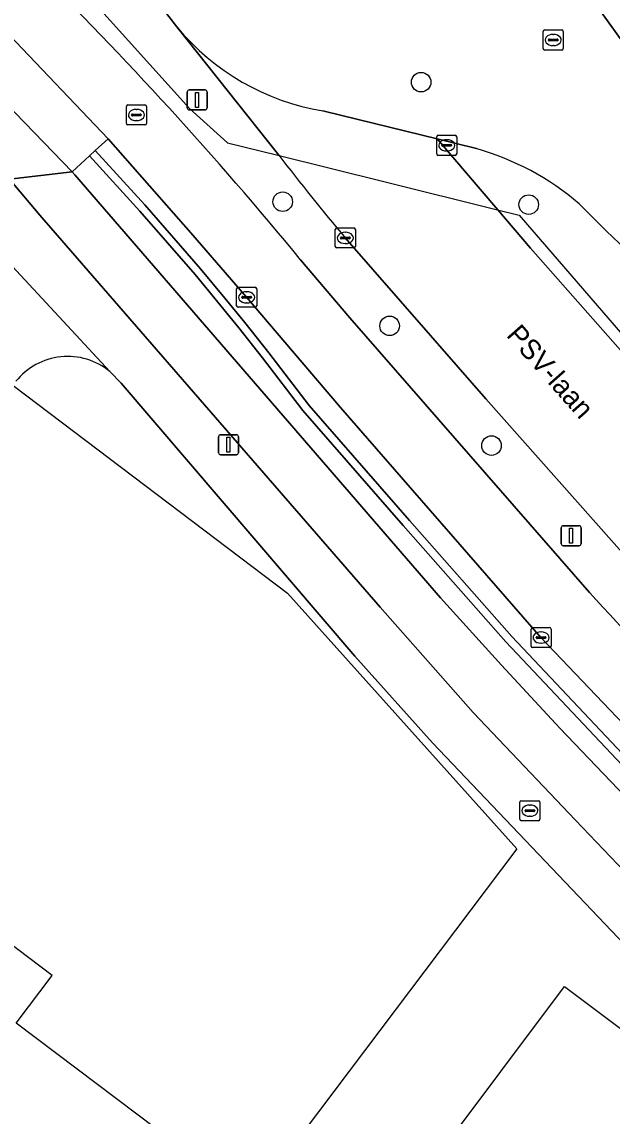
# Model space of a CAD drawing. Extents: x 159716 to 160783, y 383290 to 384031.
# Drawn here: x 160358.1 to 160387.6, y 383860.4 to 383915.1 of the extents above; entities that cross this region are included whole.
import ezdxf

# ---------------------------------------------------------------- set-up
doc = ezdxf.new("R2010")
doc.units = 0
for name, color, linetype in [('IMGEO_Berm_groen', 7, 'Continuous'), ('IMGEO_Boom', 7, 'Continuous'), ('IMGEO_Brandkraan', 7, 'Continuous'), ('IMGEO_Fietspad_gesloten', 7, 'Continuous'), ('IMGEO_Groenvoorziening', 7, 'Continuous'), ('IMGEO_Haag', 7, 'Continuous'), ('IMGEO_Hek', 7, 'Continuous'), ('IMGEO_Kolk', 7, 'Continuous'), ('IMGEO_Lichtmast', 7, 'Continuous'), ('IMGEO_Muur', 7, 'Continuous'), ('IMGEO_Openbare_ruimte_label', 7, 'Continuous'), ('IMGEO_OVBaan_gesloten', 7, 'Continuous'), ('IMGEO_Pand_vergunning_verleend', 7, 'Continuous'), ('IMGEO_Rijbaan_lokaal_gesloten', 7, 'Continuous'), ('IMGEO_Rioolput', 7, 'Continuous'), ('IMGEO_Voetpad_open', 7, 'Continuous')]:
    doc.layers.add(name, color=color, linetype=linetype)

msp = doc.modelspace()

# ---------------------------------------------------------------- linework, layer by layer
at = {"layer": 'IMGEO_Berm_groen'}
for points in [[(160370.978, 383908.441), (160365.877, 383914.853), (160364.803, 383916.277), (160361.04, 383921.197)], [(160396.147, 383871.691), (160384.072, 383884.347), (160374.054, 383895.844), (160369.364, 383901.346), (160366.584, 383904.561), (160362.441, 383909.267), (160361.803, 383908.68), (160364.282, 383905.97), (160367.059, 383902.771), (160368.281, 383901.304), (160369.279, 383900.079), (160370.474, 383898.576), (160372.497, 383895.94), (160377.506, 383890.192), (160382.611, 383884.399), (160393.126, 383873.256)], [(160378.878, 383909.256), (160381.909, 383905.71), (160383.543, 383903.798), (160392.896, 383893.204)], [(160380.843, 383908.771), (160378.878, 383909.256)], [(160392.84, 383872.976), (160382.321, 383884.125), (160377.188, 383889.948), (160372.179, 383895.696), (160370.164, 383898.322), (160368.98, 383899.812), (160367.926, 383901.106), (160366.786, 383902.475), (160364.034, 383905.647), (160361.509, 383908.409), (160360.649, 383907.617), (160360.786, 383907.468), (160379.049, 383886.328), (160382.102, 383882.959), (160385.008, 383879.821), (160391.553, 383872.974)], [(160387.354, 383904.653), (160385.984, 383906.016)], [(160381.316, 383896.278), (160374.294, 383904.311)], [(160372.065, 383903.22), (160374.524, 383900.324), (160386.491, 383886.598)], [(160388.518, 383888.158), (160381.316, 383896.278)]]:
    msp.add_lwpolyline(points, dxfattribs=at)
for centre, radius, start, end in [((160221.43, 383779.224), 195.105, 39.45981, 45.34131), ((160463.418, 383979.265), 116.453, 217.4581, 220.06425), ((160377.114, 383895.639), 13.651, 49.4781, 74.1492), ((160220.413, 383730.738), 241.072, 44.53302, 46.17201), ((160754.152, 384223.881), 498.933, 222.53249, 224.37311)]:
    msp.add_arc(centre, radius, start, end, dxfattribs=at)
at = {"layer": 'IMGEO_Boom'}
for centre in [(160378.084, 383912.091), (160371.168, 383906.119), (160383.459, 383905.974), (160376.511, 383899.917), (160381.601, 383893.938)]:
    msp.add_circle(centre, 0.489, dxfattribs=at)
at = {"layer": 'IMGEO_Brandkraan'}
for p, q in [((160383.093, 383876.196), (160383.945, 383876.196)), ((160383.018, 383875.27), (160383.018, 383876.122)), ((160383.277, 383875.69), (160383.277, 383875.702)), ((160383.715, 383875.653), (160383.317, 383875.653)), ((160383.32, 383875.739), (160383.718, 383875.739)), ((160383.506, 383875.976), (160383.531, 383875.976)), ((160383.761, 383875.702), (160383.761, 383875.69)), ((160384.019, 383876.122), (160384.019, 383875.27)), ((160383.945, 383875.196), (160383.093, 383875.196)), ((160383.529, 383875.416), (160383.504, 383875.416))]:
    msp.add_line(p, q, dxfattribs=at)
for points in [[(160383.093, 383876.196), (160383.945, 383876.196)], [(160383.018, 383875.27), (160383.018, 383876.122)], [(160384.019, 383876.122), (160384.019, 383875.27)], [(160383.945, 383875.196), (160383.093, 383875.196)]]:
    msp.add_lwpolyline(points, dxfattribs=at)
for centre, radius, start, end in [((160383.095, 383876.12), 0.0765, 91.552, 178.448), ((160383.095, 383876.12), 0.0765, 91.552, 178.448), ((160383.943, 383876.12), 0.0765, 1.552, 88.448), ((160383.943, 383876.12), 0.0765, 1.552, 88.448), ((160383.317, 383875.699), 0.0403, 85.8775, 175.7526), ((160383.314, 383875.689), 0.0366, 178.938, 274.7102), ((160383.718, 383875.696), 0.043, 264.8664, 352.4533), ((160383.722, 383875.701), 0.0386, 1.7309, 96.639), ((160383.095, 383875.272), 0.0765, 181.552, 268.448), ((160383.095, 383875.272), 0.0765, 181.552, 268.448), ((160383.943, 383875.272), 0.0765, 271.552, 358.448), ((160383.943, 383875.272), 0.0765, 271.552, 358.448)]:
    msp.add_arc(centre, radius, start, end, dxfattribs=at)
for centre, major_axis, ratio, start_param, end_param in [((160383.505, 383875.696), (-0.387, 0.002), 0.722429, 4.712389, 7.853982), ((160383.53, 383875.696), (-0.39, 0.002), 0.717154, 1.570796, 4.712389)]:
    msp.add_ellipse(centre, major_axis=major_axis, ratio=ratio, start_param=start_param, end_param=end_param, dxfattribs=at)
at = {"layer": 'IMGEO_Fietspad_gesloten'}
for points in [[(160358.597, 383949.804), (160360.688, 383946.552), (160361.237, 383945.604), (160374.032, 383930.792), (160382.82, 383920.838), (160386.793, 383915.994), (160388.159, 383914.086), (160400.67, 383900.732), (160408.903, 383892.291), (160414.62, 383886.497)], [(160357.515, 383907.245), (160360.649, 383907.617), (160355.407, 383913.024)], [(160360.786, 383907.468), (160360.649, 383907.617), (160357.515, 383907.245), (160359.039, 383905.448), (160376.043, 383885.864), (160380.682, 383880.609), (160385.79, 383875.219), (160389.642, 383871.201), (160390.359, 383870.473), (160409.583, 383851.452), (160435.025, 383826.636)], [(160430.566, 383834.523), (160413.383, 383851.292), (160391.553, 383872.974), (160385.008, 383879.821), (160382.102, 383882.959), (160379.049, 383886.328), (160360.786, 383907.468)]]:
    msp.add_lwpolyline(points, dxfattribs=at)
at = {"layer": 'IMGEO_Groenvoorziening'}
msp.add_lwpolyline([(160361.509, 383908.409), (160364.034, 383905.647), (160366.786, 383902.475), (160367.926, 383901.106), (160368.98, 383899.812), (160370.164, 383898.322), (160372.179, 383895.696), (160377.188, 383889.948), (160382.321, 383884.125), (160392.84, 383872.976), (160401.815, 383864.119), (160401.956, 383864.262), (160402.097, 383864.403), (160393.126, 383873.256), (160382.611, 383884.399), (160377.506, 383890.192), (160372.497, 383895.94), (160370.474, 383898.576), (160369.279, 383900.079), (160368.281, 383901.304), (160367.059, 383902.771), (160364.282, 383905.97), (160361.803, 383908.68)], close=True, dxfattribs=at)
msp.add_lwpolyline([(160393.884, 383863.449), (160388.256, 383868.998), (160378.646, 383879.09), (160374.772, 383883.423), (160363.093, 383897.059), (160362.531, 383897.643)], dxfattribs=at)
msp.add_arc((160360.43, 383895.06), 3.329, 50.8776, 141.1836, dxfattribs=at)
at = {"layer": 'IMGEO_Haag'}
msp.add_lwpolyline([(160361.509, 383908.409), (160364.034, 383905.647), (160366.786, 383902.475), (160367.926, 383901.106), (160368.98, 383899.812), (160370.164, 383898.322), (160372.179, 383895.696), (160377.188, 383889.948), (160382.321, 383884.125), (160392.84, 383872.976), (160401.815, 383864.119), (160401.956, 383864.262), (160402.097, 383864.403), (160393.126, 383873.256), (160382.611, 383884.399), (160377.506, 383890.192), (160372.497, 383895.94), (160370.474, 383898.576), (160369.279, 383900.079), (160368.281, 383901.304), (160367.059, 383902.771), (160364.282, 383905.97), (160361.803, 383908.68)], close=True, dxfattribs=at)
at = {"layer": 'IMGEO_Hek'}
for points in [[(160346.723, 383911.597), (160346.939, 383911.861), (160352.464, 383917.294), (160356.431, 383921.953), (160366.504, 383910.772), (160368.407, 383909.062), (160370.924, 383908.438)], [(160370.924, 383908.438), (160376.227, 383907.123)], [(160376.227, 383907.123), (160381.904, 383905.716)], [(160381.904, 383905.716), (160382.975, 383905.45), (160389.723, 383897.636)]]:
    msp.add_lwpolyline(points, dxfattribs=at)
at = {"layer": 'IMGEO_Kolk'}
for p, q in [((160384.184, 383913.772), (160384.184, 383914.624)), ((160384.259, 383914.698), (160385.111, 383914.698)), ((160384.672, 383914.478), (160384.697, 383914.478)), ((160385.185, 383914.624), (160385.185, 383913.772)), ((160384.443, 383914.192), (160384.443, 383914.204)), ((160384.881, 383914.155), (160384.483, 383914.155)), ((160384.486, 383914.241), (160384.884, 383914.241)), ((160384.695, 383913.918), (160384.67, 383913.918)), ((160384.927, 383914.204), (160384.927, 383914.192)), ((160385.111, 383913.698), (160384.259, 383913.698)), ((160378.864, 383908.51), (160378.864, 383909.362)), ((160378.939, 383909.436), (160379.791, 383909.436)), ((160379.166, 383908.979), (160379.564, 383908.979)), ((160379.352, 383909.216), (160379.377, 383909.216)), ((160379.865, 383909.362), (160379.865, 383908.51)), ((160379.791, 383908.436), (160378.939, 383908.436)), ((160379.123, 383908.93), (160379.123, 383908.942)), ((160379.561, 383908.893), (160379.163, 383908.893)), ((160379.375, 383908.656), (160379.35, 383908.656)), ((160379.607, 383908.942), (160379.607, 383908.93)), ((160373.796, 383903.884), (160373.796, 383904.736)), ((160373.871, 383904.81), (160374.723, 383904.81)), ((160374.797, 383904.736), (160374.797, 383903.884)), ((160374.055, 383904.304), (160374.055, 383904.316)), ((160374.493, 383904.267), (160374.095, 383904.267)), ((160374.098, 383904.353), (160374.496, 383904.353)), ((160374.284, 383904.59), (160374.309, 383904.59)), ((160374.539, 383904.316), (160374.539, 383904.304)), ((160374.723, 383903.81), (160373.871, 383903.81)), ((160374.307, 383904.03), (160374.282, 383904.03)), ((160368.866, 383900.919), (160368.866, 383901.771)), ((160368.941, 383901.845), (160369.793, 383901.845)), ((160369.125, 383901.339), (160369.125, 383901.351)), ((160369.168, 383901.388), (160369.566, 383901.388)), ((160369.354, 383901.625), (160369.379, 383901.625)), ((160369.609, 383901.351), (160369.609, 383901.339)), ((160369.867, 383901.771), (160369.867, 383900.919)), ((160369.793, 383900.845), (160368.941, 383900.845)), ((160369.563, 383901.302), (160369.165, 383901.302)), ((160369.377, 383901.065), (160369.352, 383901.065)), ((160383.575, 383883.92), (160383.575, 383884.772)), ((160383.65, 383884.846), (160384.502, 383884.846)), ((160383.877, 383884.389), (160384.275, 383884.389)), ((160384.063, 383884.626), (160384.088, 383884.626)), ((160384.576, 383884.772), (160384.576, 383883.92)), ((160384.502, 383883.846), (160383.65, 383883.846)), ((160383.834, 383884.34), (160383.834, 383884.352)), ((160384.272, 383884.303), (160383.874, 383884.303)), ((160384.086, 383884.066), (160384.061, 383884.066)), ((160384.318, 383884.352), (160384.318, 383884.34))]:
    msp.add_line(p, q, dxfattribs=at)
for points in [[(160384.184, 383913.772), (160384.184, 383914.624)], [(160384.259, 383914.698), (160385.111, 383914.698)], [(160385.185, 383914.624), (160385.185, 383913.772)], [(160385.111, 383913.698), (160384.259, 383913.698)], [(160378.864, 383908.51), (160378.864, 383909.362)], [(160378.939, 383909.436), (160379.791, 383909.436)], [(160379.865, 383909.362), (160379.865, 383908.51)], [(160379.791, 383908.436), (160378.939, 383908.436)], [(160373.796, 383903.884), (160373.796, 383904.736)], [(160373.871, 383904.81), (160374.723, 383904.81)], [(160374.797, 383904.736), (160374.797, 383903.884)], [(160374.723, 383903.81), (160373.871, 383903.81)], [(160368.866, 383900.919), (160368.866, 383901.771)], [(160368.941, 383901.845), (160369.793, 383901.845)], [(160369.867, 383901.771), (160369.867, 383900.919)], [(160369.793, 383900.845), (160368.941, 383900.845)], [(160383.575, 383883.92), (160383.575, 383884.772)], [(160383.65, 383884.846), (160384.502, 383884.846)], [(160384.576, 383884.772), (160384.576, 383883.92)], [(160384.502, 383883.846), (160383.65, 383883.846)]]:
    msp.add_lwpolyline(points, dxfattribs=at)
for centre, radius, start, end in [((160384.261, 383914.622), 0.0765, 91.552, 178.448), ((160384.261, 383914.622), 0.0765, 91.552, 178.448), ((160385.109, 383914.622), 0.0765, 1.552, 88.448), ((160385.109, 383914.622), 0.0765, 1.552, 88.448), ((160384.483, 383914.201), 0.0403, 85.8775, 175.7526), ((160384.48, 383914.191), 0.0366, 178.938, 274.7102), ((160384.884, 383914.198), 0.043, 264.8664, 352.4533), ((160384.888, 383914.203), 0.0386, 1.7309, 96.639), ((160384.261, 383913.774), 0.0765, 181.552, 268.448), ((160384.261, 383913.774), 0.0765, 181.552, 268.448), ((160385.109, 383913.774), 0.0765, 271.552, 358.448), ((160385.109, 383913.774), 0.0765, 271.552, 358.448), ((160378.941, 383909.36), 0.0765, 91.552, 178.448), ((160378.941, 383909.36), 0.0765, 91.552, 178.448), ((160379.163, 383908.939), 0.0403, 85.8775, 175.7526), ((160379.568, 383908.941), 0.0386, 1.7309, 96.639), ((160379.789, 383909.36), 0.0765, 1.552, 88.448), ((160379.789, 383909.36), 0.0765, 1.552, 88.448), ((160378.941, 383908.512), 0.0765, 181.552, 268.448), ((160378.941, 383908.512), 0.0765, 181.552, 268.448), ((160379.16, 383908.929), 0.0366, 178.938, 274.7102), ((160379.564, 383908.936), 0.043, 264.8664, 352.4533), ((160379.789, 383908.512), 0.0765, 271.552, 358.448), ((160379.789, 383908.512), 0.0765, 271.552, 358.448), ((160373.873, 383904.734), 0.0765, 91.552, 178.448), ((160373.873, 383904.734), 0.0765, 91.552, 178.448), ((160374.721, 383904.734), 0.0765, 1.552, 88.448), ((160374.721, 383904.734), 0.0765, 1.552, 88.448), ((160374.095, 383904.313), 0.0403, 85.8775, 175.7526), ((160374.092, 383904.303), 0.0366, 178.938, 274.7102), ((160374.496, 383904.31), 0.043, 264.8664, 352.4533), ((160374.5, 383904.315), 0.0386, 1.7309, 96.639), ((160373.873, 383903.886), 0.0765, 181.552, 268.448), ((160373.873, 383903.886), 0.0765, 181.552, 268.448), ((160374.721, 383903.886), 0.0765, 271.552, 358.448), ((160374.721, 383903.886), 0.0765, 271.552, 358.448), ((160368.943, 383901.769), 0.0765, 91.552, 178.448), ((160368.943, 383901.769), 0.0765, 91.552, 178.448), ((160369.165, 383901.348), 0.0403, 85.8775, 175.7526), ((160369.162, 383901.338), 0.0366, 178.938, 274.7102), ((160369.566, 383901.345), 0.043, 264.8664, 352.4533), ((160369.57, 383901.35), 0.0386, 1.7309, 96.639), ((160369.791, 383901.769), 0.0765, 1.552, 88.448), ((160369.791, 383901.769), 0.0765, 1.552, 88.448), ((160368.943, 383900.921), 0.0765, 181.552, 268.448), ((160368.943, 383900.921), 0.0765, 181.552, 268.448), ((160369.791, 383900.921), 0.0765, 271.552, 358.448), ((160369.791, 383900.921), 0.0765, 271.552, 358.448), ((160383.652, 383884.77), 0.0765, 91.552, 178.448), ((160383.652, 383884.77), 0.0765, 91.552, 178.448), ((160383.874, 383884.349), 0.0403, 85.8775, 175.7526), ((160384.279, 383884.351), 0.0386, 1.7309, 96.639), ((160384.5, 383884.77), 0.0765, 1.552, 88.448), ((160384.5, 383884.77), 0.0765, 1.552, 88.448), ((160383.652, 383883.922), 0.0765, 181.552, 268.448), ((160383.652, 383883.922), 0.0765, 181.552, 268.448), ((160383.871, 383884.339), 0.0366, 178.938, 274.7102), ((160384.275, 383884.346), 0.043, 264.8664, 352.4533), ((160384.5, 383883.922), 0.0765, 271.552, 358.448), ((160384.5, 383883.922), 0.0765, 271.552, 358.448)]:
    msp.add_arc(centre, radius, start, end, dxfattribs=at)
for centre, major_axis, ratio, start_param, end_param in [((160384.671, 383914.198), (-0.387, 0.002), 0.722429, 4.712389, 7.853982), ((160384.696, 383914.198), (-0.39, 0.002), 0.717154, 1.570796, 4.712389), ((160379.351, 383908.936), (-0.387, 0.002), 0.722429, 4.712389, 7.853982), ((160379.376, 383908.936), (-0.39, 0.002), 0.717154, 1.570796, 4.712389), ((160374.283, 383904.31), (-0.387, 0.002), 0.722429, 4.712389, 7.853982), ((160374.308, 383904.31), (-0.39, 0.002), 0.717154, 1.570796, 4.712389), ((160369.353, 383901.345), (-0.387, 0.002), 0.722429, 4.712389, 7.853982), ((160369.378, 383901.345), (-0.39, 0.002), 0.717154, 1.570796, 4.712389), ((160384.062, 383884.346), (-0.387, 0.002), 0.722429, 4.712389, 7.853982), ((160384.087, 383884.346), (-0.39, 0.002), 0.717154, 1.570796, 4.712389)]:
    msp.add_ellipse(centre, major_axis=major_axis, ratio=ratio, start_param=start_param, end_param=end_param, dxfattribs=at)
at = {"layer": 'IMGEO_Lichtmast'}
for p, q in [((160366.496, 383911.706), (160367.286, 383911.706)), ((160367.286, 383911.706), (160366.496, 383911.706)), ((160366.396, 383910.806), (160366.396, 383911.606)), ((160366.396, 383911.606), (160366.396, 383910.806)), ((160367.386, 383911.606), (160367.386, 383910.806)), ((160367.386, 383910.806), (160367.386, 383911.606)), ((160367.286, 383910.706), (160366.496, 383910.706)), ((160366.496, 383910.706), (160367.286, 383910.706)), ((160367.962, 383893.579), (160367.962, 383894.379)), ((160367.962, 383894.379), (160367.962, 383893.579)), ((160368.062, 383894.479), (160368.852, 383894.479)), ((160368.852, 383894.479), (160368.062, 383894.479)), ((160368.952, 383894.379), (160368.952, 383893.579)), ((160368.952, 383893.579), (160368.952, 383894.379)), ((160368.852, 383893.479), (160368.062, 383893.479)), ((160368.062, 383893.479), (160368.852, 383893.479)), ((160385.184, 383889.933), (160385.974, 383889.933)), ((160385.974, 383889.933), (160385.184, 383889.933)), ((160385.084, 383889.033), (160385.084, 383889.833)), ((160385.084, 383889.833), (160385.084, 383889.033)), ((160386.074, 383889.833), (160386.074, 383889.033)), ((160386.074, 383889.033), (160386.074, 383889.833)), ((160385.974, 383888.933), (160385.184, 383888.933)), ((160385.184, 383888.933), (160385.974, 383888.933))]:
    msp.add_line(p, q, dxfattribs=at)
for points in [[(160366.816, 383911.581), (160366.966, 383911.581), (160366.966, 383910.831), (160366.816, 383910.831), (160366.816, 383911.581)], [(160368.382, 383894.354), (160368.532, 383894.354), (160368.532, 383893.604), (160368.382, 383893.604), (160368.382, 383894.354)], [(160385.504, 383889.808), (160385.654, 383889.808), (160385.654, 383889.058), (160385.504, 383889.058), (160385.504, 383889.808)]]:
    msp.add_lwpolyline(points, dxfattribs=at)
for centre, start, end in [((160366.496, 383911.606), 90, 180), ((160366.496, 383911.606), 90, 180), ((160367.286, 383911.606), 0, 90), ((160367.286, 383911.606), 360, 90), ((160366.496, 383910.806), 180, 270), ((160366.496, 383910.806), 180, 270), ((160367.286, 383910.806), 270, 0), ((160367.286, 383910.806), 270, 0), ((160368.062, 383894.379), 90, 180), ((160368.062, 383894.379), 90, 180), ((160368.852, 383894.379), 0, 90), ((160368.852, 383894.379), 360, 90), ((160368.062, 383893.579), 180, 270), ((160368.062, 383893.579), 180, 270), ((160368.852, 383893.579), 270, 0), ((160368.852, 383893.579), 270, 0), ((160385.184, 383889.833), 90, 180), ((160385.184, 383889.833), 90, 180), ((160385.974, 383889.833), 0, 90), ((160385.974, 383889.833), 360, 90), ((160385.184, 383889.033), 180, 270), ((160385.184, 383889.033), 180, 270), ((160385.974, 383889.033), 270, 0), ((160385.974, 383889.033), 270, 0)]:
    msp.add_arc(centre, 0.1, start, end, dxfattribs=at)
at = {"layer": 'IMGEO_Muur'}
msp.add_arc((160956.501, 384409.499), 748.698, 220.087832, 221.653156, dxfattribs=at)
at = {"layer": 'IMGEO_OVBaan_gesloten'}
for points in [[(160365.877, 383914.853), (160370.978, 383908.441)], [(160381.909, 383905.71), (160378.878, 383909.256), (160373.301, 383910.63), (160373.181, 383910.66)], [(160392.896, 383893.204), (160383.543, 383903.798), (160381.909, 383905.71)], [(160374.294, 383904.311), (160381.316, 383896.278), (160388.518, 383888.158)]]:
    msp.add_lwpolyline(points, dxfattribs=at)
for centre, radius, start, end in [((160375.098, 383922.458), 11.952, 219.5123, 260.7701), ((160463.418, 383979.265), 116.453, 217.4581, 220.06425)]:
    msp.add_arc(centre, radius, start, end, dxfattribs=at)
at = {"layer": 'IMGEO_Pand_vergunning_verleend'}
for points in [[(160341.826, 383880.768), (160355.349, 383898.702), (160371.412, 383886.557), (160382.86, 383873.798), (160371.421, 383858.628), (160370.711, 383859.164), (160368.893, 383856.753), (160357.85, 383865.08), (160359.649, 383867.466), (160353.249, 383872.292), (160351.49, 383869.959), (160346.463, 383873.75), (160348.155, 383875.995)], [(160362.934, 383837.123), (160385.245, 383866.918), (160402.874, 383853.705), (160400.876, 383851.024), (160415.528, 383840.103), (160431.302, 383824.497), (160412.798, 383799.786)]]:
    msp.add_lwpolyline(points, close=True, dxfattribs=at)
at = {"layer": 'IMGEO_Rijbaan_lokaal_gesloten'}
for points in [[(160424.394, 383875.853), (160419.877, 383880.211), (160411.256, 383888.974), (160391.175, 383909.556), (160390.59, 383910.386), (160390.028, 383911.218), (160389.112, 383912.664), (160388.159, 383914.086), (160386.793, 383915.994), (160382.82, 383920.838), (160374.032, 383930.792), (160361.237, 383945.604)], [(160361.04, 383921.197), (160364.803, 383916.277), (160365.877, 383914.853)], [(160356.938, 383915.034), (160357.159, 383914.812), (160362.441, 383909.267), (160366.584, 383904.561), (160369.364, 383901.346), (160374.054, 383895.844), (160384.072, 383884.347), (160396.147, 383871.691), (160399.834, 383867.996), (160408.6, 383859.44), (160413.438, 383854.704), (160432.181, 383836.328), (160434.032, 383839.116), (160423.906, 383848.993), (160397.514, 383874.963)], [(160373.181, 383910.66), (160373.301, 383910.63), (160378.878, 383909.256), (160380.843, 383908.771)], [(160385.984, 383906.016), (160387.354, 383904.653)], [(160374.524, 383900.324), (160372.065, 383903.22)], [(160386.491, 383886.598), (160374.524, 383900.324)]]:
    msp.add_lwpolyline(points, dxfattribs=at)
for centre, radius, start, end in [((160221.43, 383779.224), 195.105, 39.45981, 45.34131), ((160375.098, 383922.458), 11.952, 219.5123, 260.7701), ((160377.114, 383895.639), 13.651, 49.4781, 74.1492), ((160220.413, 383730.738), 241.072, 44.53302, 46.17201), ((160754.152, 384223.881), 498.933, 222.53249, 224.37311)]:
    msp.add_arc(centre, radius, start, end, dxfattribs=at)
at = {"layer": 'IMGEO_Rioolput'}
for p, q in [((160363.358, 383910.027), (160363.358, 383910.879)), ((160363.433, 383910.953), (160364.285, 383910.953)), ((160363.846, 383910.733), (160363.871, 383910.733)), ((160364.359, 383910.879), (160364.359, 383910.027)), ((160363.617, 383910.447), (160363.617, 383910.459)), ((160364.055, 383910.41), (160363.657, 383910.41)), ((160363.66, 383910.496), (160364.058, 383910.496)), ((160363.869, 383910.173), (160363.844, 383910.173)), ((160364.101, 383910.459), (160364.101, 383910.447)), ((160364.285, 383909.953), (160363.433, 383909.953))]:
    msp.add_line(p, q, dxfattribs=at)
for points in [[(160363.358, 383910.027), (160363.358, 383910.879)], [(160363.433, 383910.953), (160364.285, 383910.953)], [(160364.359, 383910.879), (160364.359, 383910.027)], [(160364.285, 383909.953), (160363.433, 383909.953)]]:
    msp.add_lwpolyline(points, dxfattribs=at)
for centre, radius, start, end in [((160363.435, 383910.877), 0.0765, 91.552, 178.448), ((160363.435, 383910.877), 0.0765, 91.552, 178.448), ((160364.283, 383910.877), 0.0765, 1.552, 88.448), ((160364.283, 383910.877), 0.0765, 1.552, 88.448), ((160363.657, 383910.456), 0.0403, 85.8775, 175.7526), ((160363.654, 383910.446), 0.0366, 178.938, 274.7102), ((160364.058, 383910.453), 0.043, 264.8664, 352.4533), ((160364.062, 383910.458), 0.0386, 1.7309, 96.639), ((160363.435, 383910.029), 0.0765, 181.552, 268.448), ((160363.435, 383910.029), 0.0765, 181.552, 268.448), ((160364.283, 383910.029), 0.0765, 271.552, 358.448), ((160364.283, 383910.029), 0.0765, 271.552, 358.448)]:
    msp.add_arc(centre, radius, start, end, dxfattribs=at)
for centre, major_axis, ratio, start_param, end_param in [((160363.845, 383910.453), (-0.387, 0.002), 0.722429, 4.712389, 7.853982), ((160363.87, 383910.453), (-0.39, 0.002), 0.717154, 1.570796, 4.712389)]:
    msp.add_ellipse(centre, major_axis=major_axis, ratio=ratio, start_param=start_param, end_param=end_param, dxfattribs=at)
at = {"layer": 'IMGEO_Voetpad_open'}
msp.add_lwpolyline([(160360.649, 383907.617), (160361.509, 383908.409), (160361.803, 383908.68), (160362.441, 383909.267), (160357.159, 383914.812), (160356.462, 383914.101), (160356.183, 383913.816), (160355.407, 383913.024)], close=True, dxfattribs=at)
for points in [[(160362.531, 383897.643), (160351.491, 383909.53)], [(160351.491, 383909.53), (160362.531, 383897.643), (160363.093, 383897.059), (160374.772, 383883.423), (160378.646, 383879.09), (160388.256, 383868.998), (160393.884, 383863.449), (160409.114, 383848.324), (160419.674, 383838.046)], [(160390.359, 383870.473), (160389.642, 383871.201), (160385.79, 383875.219), (160380.682, 383880.609), (160376.043, 383885.864), (160359.039, 383905.448), (160357.515, 383907.245)]]:
    msp.add_lwpolyline(points, dxfattribs=at)
msp.add_arc((160360.43, 383895.06), 3.329, 50.8776, 141.1836, dxfattribs=at)

# ---------------------------------------------------------------- texts
at = {"layer": 'IMGEO_Openbare_ruimte_label'}
msp.add_text('PSV-laan', height=1, rotation=311.5146, dxfattribs=at).set_placement((160382.3, 383899.424))

doc.saveas('drawing.dxf')
